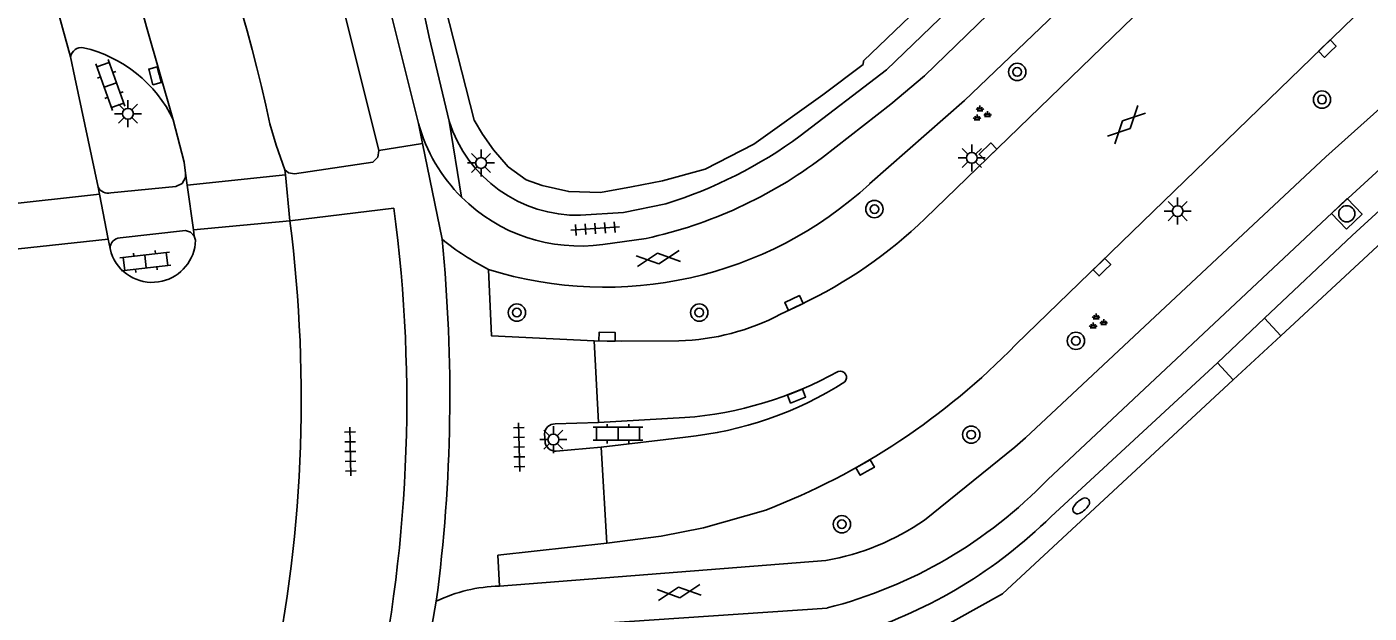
# Model space of a CAD drawing. Extents: x 137999 to 141000, y 397500 to 400501.
# Drawn here: x 138471.7 to 138533.8, y 399547.9 to 399575 of the extents above; entities that cross this region are included whole.
import ezdxf

# ---------------------------------------------------------------- set-up
doc = ezdxf.new("R2010")
doc.units = 0
for name, color, linetype in [('gg-knt-verharding', 7, 'Continuous'), ('gg-knt-verharding nz', 7, 'Continuous'), ('gt-grn-groengrens', 7, 'Continuous'), ('gt-grn-weggrens', 7, 'Continuous'), ('gt-symb-boom', 7, 'Continuous'), ('gt-symb-brandkraan', 7, 'Continuous'), ('gt-symb-gesloten verharding', 7, 'Continuous'), ('gt-symb-groenvak', 7, 'Continuous'), ('gt-symb-klinker verharding', 7, 'Continuous'), ('gt-symb-kolk', 7, 'Continuous'), ('gt-symb-lichtmast', 7, 'Continuous'), ('gt-symb-rioolschacht', 7, 'Continuous'), ('gt-symb-tegel verharding', 7, 'Continuous')]:
    doc.layers.add(name, color=color, linetype=linetype)

# ---------------------------------------------------------------- blocks, each defined once
blk = doc.blocks.new('gt0-BOOM')
at = {"layer": 'gt-symb-boom'}
for radius in [0.4, 0.2]:
    blk.add_circle((0, 0), radius, dxfattribs=at)
blk = doc.blocks.new('gt0-KOLK')
at = {"layer": 'gt-symb-kolk'}
blk.add_lwpolyline([(0, 0), (0.375, 0), (0.375, 0.4), (-0.375, 0.4), (-0.375, 0), (0, 0)], dxfattribs=at)
blk = doc.blocks.new('gt0-LMAST')
at = {"layer": 'gt-symb-lichtmast'}
for p, q in [((-0.005, 0.246), (-0.005, 0.621)), ((-0.182, 0.173), (-0.447, 0.438)), ((0.172, 0.173), (0.437, 0.438)), ((-0.255, -0.004), (-0.63, -0.004)), ((-0.182, -0.181), (-0.447, -0.446)), ((-0.005, -0.254), (-0.005, -0.629)), ((0.437, -0.446), (0.172, -0.181)), ((0.245, -0.004), (0.62, -0.004))]:
    blk.add_line(p, q, dxfattribs=at)
blk.add_circle((-0.005, -0.004), 0.25, dxfattribs=at)
blk = doc.blocks.new('gt0-KL1')
at = {"layer": 'gt-symb-klinker verharding'}
for p, q in [((-1.15, 0.3), (1.15, 0.3)), ((-1, -0.3), (-1, 0.3)), ((-0.5, 0.3), (-0.5, 0.45)), ((0, -0.3), (0, 0.3)), ((0.5, 0.3), (0.5, 0.45)), ((1, -0.3), (1, 0.3)), ((-1.15, -0.3), (1.15, -0.3)), ((-0.5, -0.45), (-0.5, -0.3)), ((0.5, -0.45), (0.5, -0.3))]:
    blk.add_line(p, q, dxfattribs=at)
blk = doc.blocks.new('gt0-GESVH1')
at = {"layer": 'gt-symb-gesloten verharding'}
for p, q in [((-0.992, -0.261), (0.008, 0.239)), ((0.008, -0.261), (-0.992, 0.239)), ((0.008, 0.239), (1.008, -0.261)), ((1.008, 0.239), (0.008, -0.261))]:
    blk.add_line(p, q, dxfattribs=at)
blk = doc.blocks.new('gt0-GRVAK')
at = {"layer": 'gt-symb-groenvak'}
for p, q in [((-0.11, 0.189), (-0.228, 0.24)), ((-0.182, 0.153), (0.088, 0.153)), ((-0.091, 0.211), (-0.156, 0.322)), ((-0.047, 0.214), (-0.047, 0.393)), ((-0.004, 0.211), (0.061, 0.322)), ((0.015, 0.189), (0.133, 0.24)), ((0.262, -0.052), (0.197, 0.059)), ((0.305, -0.049), (0.305, 0.13)), ((0.349, -0.052), (0.414, 0.059)), ((-0.245, -0.228), (-0.363, -0.177)), ((-0.318, -0.264), (-0.047, -0.264)), ((-0.226, -0.206), (-0.291, -0.095)), ((-0.183, -0.203), (-0.183, -0.024)), ((-0.139, -0.206), (-0.074, -0.095)), ((-0.12, -0.228), (-0.002, -0.177)), ((0.243, -0.074), (0.125, -0.023)), ((0.17, -0.11), (0.441, -0.11)), ((0.368, -0.074), (0.486, -0.023))]:
    blk.add_line(p, q, dxfattribs=at)
blk = doc.blocks.new('gt0-TEG1')
at = {"layer": 'gt-symb-tegel verharding'}
for p, q in [((-1.125, 0), (1.125, 0)), ((-0.9, -0.25), (-0.9, 0.25)), ((-0.45, -0.25), (-0.45, 0.25)), ((0, -0.25), (0, 0.25)), ((0.45, -0.25), (0.45, 0.25)), ((0.9, -0.25), (0.9, 0.25))]:
    blk.add_line(p, q, dxfattribs=at)
blk = doc.blocks.new('gt0-RS')
at = {"layer": 'gt-symb-rioolschacht'}
blk.add_lwpolyline([(-0.5, -0.5), (0.5, -0.5), (0.5, 0.5), (-0.5, 0.5)], close=True, dxfattribs=at)
blk.add_circle((0, 0), 0.375, dxfattribs=at)
blk = doc.blocks.new('gt0-BR')
at = {"layer": 'gt-symb-brandkraan'}
for centre, radius, start, end in [((-0.244, 0), 0.206, 107.56694, 252.43307), ((0.599, -2.664), 3, 106.89205, 107.56694), ((0, -0.691), 0.938, 73.10799, 106.89205), ((-0.599, -2.664), 3, 72.43309, 73.10799), ((0.244, 0), 0.206, 287.56695, 72.43309), ((0.599, 2.664), 3, 252.43307, 253.10797), ((0, 0.691), 0.938, 253.10797, 286.89206), ((-0.599, 2.664), 3, 286.89206, 287.56695)]:
    blk.add_arc(centre, radius, start, end, dxfattribs=at)

msp = doc.modelspace()

# ---------------------------------------------------------------- linework, layer by layer
at = {"layer": 'gg-knt-verharding'}
for p, q in [((138513.26, 399566.17), (138528.428, 399580.86)), ((138485.949, 399577.555), (138488, 399569.32)), ((138534.771, 399577.129), (138517.446, 399560.337)), ((138488.329, 399576.605), (138489.84, 399570.56)), ((138477.259, 399575.033), (138478.502, 399570.731)), ((138490.33, 399574.56), (138491.25, 399570.679)), ((138473.959, 399572.687), (138473.745, 399573.647)), ((138475.024, 399567.622), (138473.959, 399572.687)), ((138488.698, 399566.649), (138483.891, 399566.066)), ((138498.358, 399564.971), (138500.36, 399565.25)), ((138475.584, 399564.791), (138475.63, 399564.58)), ((138506.58, 399561.75), (138507.491, 399562.181)), ((138528.943, 399561.556), (138526.772, 399559.503)), ((138497.956, 399560.517), (138498.162, 399556.74)), ((138526.772, 399559.503), (138519.068, 399552.379)), ((138498.162, 399556.74), (138496.157, 399556.672)), ((138498.162, 399556.74), (138502.15, 399556.965)), ((138495.667, 399556.211), (138495.689, 399555.878)), ((138498.276, 399555.597), (138502.189, 399556.066)), ((138496.205, 399555.418), (138498.276, 399555.597)), ((138498.276, 399555.597), (138498.541, 399551.163)), ((138513.235, 399552.226), (138517.4, 399555.602)), ((138493.576, 399549.171), (138508.668, 399550.352))]:
    msp.add_line(p, q, dxfattribs=at)
for points in [[(138508.509, 399568.989), (138511.68, 399571.45), (138513.23, 399572.77), (138620.212, 399676.411)], [(138518.937, 399554.107), (138532.08, 399566.44), (138537.99, 399571.86), (138542.52, 399575.82), (138546.21, 399579.2), (138555.69, 399588.13), (138567.26, 399599.22), (138587.149, 399618.543)], [(138507.48, 399569.99), (138511.47, 399573.05), (138528.7, 399589.65)], [(138510.693, 399567.766), (138515.073, 399571.62), (138526.663, 399582.723)], [(138473.745, 399573.647), (138472.97, 399576.52), (138472.599, 399577.973), (138472.188, 399579.413)], [(138517.4, 399555.602), (138517.9, 399556.03), (138531.79, 399569.02), (138537.519, 399574.149)], [(138539.95, 399571.75), (138533, 399565.39), (138528.943, 399561.556)], [(138478.502, 399570.731), (138479.002, 399568.777), (138479.073, 399568.274)], [(138482.971, 399570.543), (138483.252, 399569.567), (138483.667, 399568.418)], [(138488, 399569.32), (138487.952, 399569.002), (138487.73, 399568.77), (138484.108, 399568.236), (138483.825, 399568.284), (138483.667, 399568.418)], [(138475.61, 399567.35), (138478.62, 399567.65), (138478.911, 399567.783), (138479.073, 399568.059), (138479.073, 399568.274)], [(138497.33, 399566.32), (138499.32, 399566.45), (138501.27, 399566.85)], [(138476.04, 399565.281), (138479.06, 399565.611), (138479.3, 399565.531), (138479.471, 399565.346)], [(138479.519, 399564.989), (138479.528, 399565.172), (138479.471, 399565.346)], [(138493.076, 399563.817), (138493.212, 399560.75), (138497.956, 399560.517)], [(138497.956, 399560.517), (138499.219, 399560.503), (138501.87, 399560.52)], [(138505.9, 399552.69), (138503.01, 399551.87), (138501.05, 399551.48), (138498.541, 399551.163)], [(138498.541, 399551.163), (138493.514, 399550.596), (138493.576, 399549.171)], [(138508.73, 399548.16), (138492.739, 399547.08), (138492.214, 399546.906), (138491.724, 399546.663)]]:
    msp.add_lwpolyline(points, dxfattribs=at)
for centre, radius, start, end in [((138407.991, 399554.418), 76.695, 12.1369, 33.29533), ((138419.501, 399559.804), 72.349, 11.76827, 24.62288), ((138415.805, 399558.167), 63.726, 15.34684, 20.34215), ((138474.261, 399573.547), 0.525, 80.43948, 169.01997), ((138472.996, 399568.126), 6.091, 25.31961, 77.17934), ((138497.203, 399572.562), 6.244, 197.55701, 271.16642), ((138497.288, 399572.627), 7.729, 195.51177, 225.11181), ((138495.103, 399586.758), 20.841, 287.21264, 306.43298), ((138495.949, 399585.614), 20.836, 282.22283, 307.07126), ((138475.491, 399567.86), 0.524, 207.04587, 283.15608), ((138498.463, 399581.054), 18.06, 252.64439, 312.62458), ((138497.289, 399572.627), 7.73, 225.10345, 277.94764), ((138422.381, 399557.715), 66.916, 347.12622, 7.67236), ((138420.109, 399557.856), 64.308, 347.47198, 7.33439), ((138498.387, 399581.514), 21.369, 295.21638, 314.10779), ((138476.059, 399564.806), 0.475, 92.24943, 181.86731), ((138418.361, 399557.991), 72.925, 352.49781, 5.68158), ((138498.603, 399574.685), 12.192, 230.98961, 243.0452), ((138477.529, 399565.223), 2.005, 198.69702, 278.319), ((138477.527, 399565.223), 2.005, 278.36135, 353.29928), ((138501.646, 399571.01), 10.493, 271.22284, 298.04862), ((138494.318, 399582.718), 32.184, 291.09264, 315.94096), ((138500.852, 399574.101), 17.185, 274.33253, 299.20829), ((138509.327, 399558.816), 0.299, 316.69288, 107.27583), ((138500.568, 399572.65), 16.663, 275.58129, 302.59232), ((138496.134, 399556.206), 0.467, 87.1485, 179.35821), ((138496.156, 399555.882), 0.467, 180.5377, 276.03003), ((138503.394, 399569.051), 21.561, 284.32783, 316.1257), ((138506.663, 399561.741), 11.564, 279.98547, 304.63465), ((138503.343, 399568.33), 22.4, 287.77323, 314.59126), ((138493.721, 399542.161), 7.011, 91.18495, 115.86749)]:
    msp.add_arc(centre, radius, start, end, dxfattribs=at)
at = {"layer": 'gg-knt-verharding nz'}
for p, q in [((138479.073, 399568.274), (138479.15, 399567.707)), ((138483.689, 399568.191), (138479.15, 399567.707)), ((138475.024, 399567.622), (138475.089, 399567.293)), ((138479.15, 399567.707), (138479.43, 399565.646)), ((138475.089, 399567.293), (138470.484, 399566.791)), ((138475.089, 399567.293), (138475.499, 399565.222)), ((138483.891, 399566.066), (138479.43, 399565.646)), ((138475.499, 399565.222), (138470.775, 399564.707)), ((138475.499, 399565.222), (138475.584, 399564.791)), ((138479.43, 399565.646), (138479.471, 399565.346))]:
    msp.add_line(p, q, dxfattribs=at)
at = {"layer": 'gt-grn-groengrens'}
for p, q in [((138529.707, 399560.747), (138528.943, 399561.556)), ((138527.508, 399558.706), (138529.707, 399560.747)), ((138526.772, 399559.503), (138527.508, 399558.706))]:
    msp.add_line(p, q, dxfattribs=at)
for points in [[(138487.022, 399588.586), (138488.003, 399586.12), (138488.898, 399583.325), (138489.938, 399580.459), (138492.41, 399570.712), (138492.804, 399570.067), (138493.306, 399569.35), (138493.987, 399568.562), (138494.811, 399567.953), (138495.563, 399567.702), (138496.782, 399567.415), (138498.251, 399567.379), (138499.684, 399567.63), (138501.118, 399567.917), (138503.088, 399568.454), (138505.346, 399569.601), (138508.535, 399571.894), (138510.398, 399573.292), (138510.414, 399573.463), (138528.034, 399590.361)], [(138529.707, 399560.747), (138539.908, 399570.211), (138560.733, 399548.616), (138557.785, 399545.763), (138558.557, 399544.962)], [(138535.43, 399522.661), (138534.696, 399523.422), (138532.998, 399521.755), (138511.297, 399543.67), (138509.691, 399545.466), (138513.608, 399547.016), (138516.84, 399548.808), (138527.508, 399558.706)]]:
    msp.add_lwpolyline(points, dxfattribs=at)
at = {"layer": 'gt-grn-weggrens'}
for p, q in [((138491.25, 399570.679), (138491.833, 399567.151)), ((138490.026, 399569.644), (138489.84, 399570.56)), ((138488, 399569.32), (138490.026, 399569.644)), ((138490.928, 399565.211), (138490.026, 399569.644)), ((138483.667, 399568.418), (138483.689, 399568.191)), ((138483.689, 399568.191), (138483.891, 399566.066)), ((138489.908, 399544.285), (138490.662, 399548.47))]:
    msp.add_line(p, q, dxfattribs=at)

# ---------------------------------------------------------------- block references
at = {"layer": 'gt-symb-boom'}
for p in [(138517.516, 399572.947), (138531.607, 399571.667), (138510.915, 399566.605), (138494.387, 399561.819), (138502.82, 399561.822), (138520.233, 399560.514), (138515.39, 399556.175), (138509.411, 399552.032)]:
    msp.add_blockref('gt0-BOOM', p, dxfattribs=at)
at = {"layer": 'gt-symb-brandkraan', "rotation": -138.56622930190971}
msp.add_blockref('gt0-BR', (138520.478, 399552.882), dxfattribs=at)
at = {"layer": 'gt-symb-gesloten verharding'}
for p, rotation in [((138522.581, 399570.512), -135.00000000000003), ((138500.912, 399564.325), 7.004259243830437), ((138501.88, 399548.892), 7.004259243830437)]:
    msp.add_blockref('gt0-GESVH1', p, dxfattribs=dict(at, rotation=rotation))
at = {"layer": 'gt-symb-groenvak'}
for p in [(138515.842, 399570.997), (138521.211, 399561.379)]:
    msp.add_blockref('gt0-GRVAK', p, dxfattribs=at)
at = {"layer": 'gt-symb-klinker verharding'}
for p, rotation in [((138475.593, 399572.346), -70.24210003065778), ((138477.216, 399564.183), 6.719879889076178)]:
    msp.add_blockref('gt0-KL1', p, dxfattribs=dict(at, rotation=rotation))
msp.add_blockref('gt0-KL1', (138499.062, 399556.216), dxfattribs=at)
at = {"layer": 'gt-symb-kolk'}
for p, rotation in [((138531.991, 399573.881), 44.10862414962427), ((138477.85, 399572.824), 105.1344750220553), ((138516.304, 399569.118), 44.10862414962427), ((138521.57, 399563.778), 44.10862414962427), ((138507.284, 399562.082), 25.33527699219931), ((138498.554, 399560.503), -1.3175706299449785), ((138507.239, 399558.147), -158.15602307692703), ((138510.587, 399554.485), 29.87282104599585)]:
    msp.add_blockref('gt0-KOLK', p, dxfattribs=dict(at, rotation=rotation))
at = {"layer": 'gt-symb-lichtmast'}
for p in [(138476.413, 399571.018), (138515.423, 399568.976), (138492.736, 399568.741), (138524.939, 399566.515), (138496.08, 399555.952)]:
    msp.add_blockref('gt0-LMAST', p, dxfattribs=at)
at = {"layer": 'gt-symb-rioolschacht', "rotation": 44.10862414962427}
msp.add_blockref('gt0-RS', (138532.753, 399566.388), dxfattribs=at)
at = {"layer": 'gt-symb-tegel verharding'}
for p, rotation in [((138498.011, 399565.704), 4.012171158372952), ((138486.69, 399555.395), 91.20303454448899), ((138494.493, 399555.6), 91.20303454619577)]:
    msp.add_blockref('gt0-TEG1', p, dxfattribs=dict(at, rotation=rotation))

doc.saveas('drawing.dxf')
